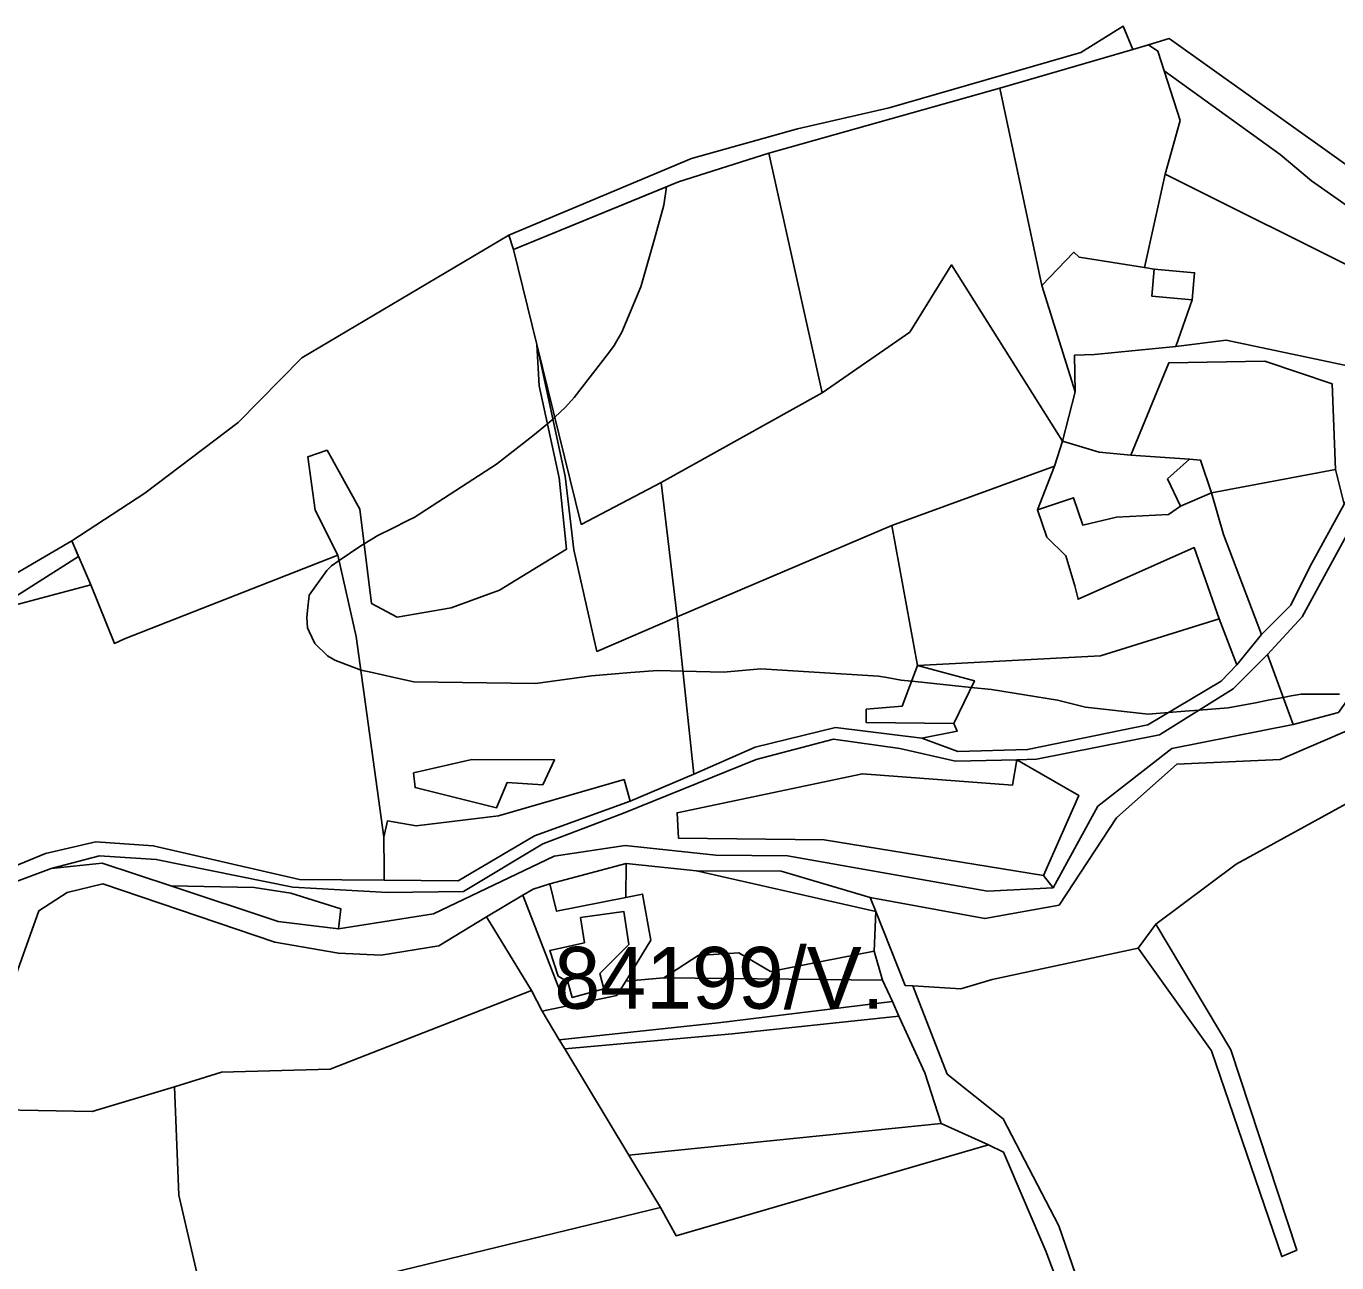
# Model space of a CAD drawing. Extents: x -477304 to -465429, y -1159113 to -1149210.
# Drawn here: x -468407.6 to -468089, y -1156524.3 to -1156223.8 of the extents above; entities that cross this region are included whole.
import ezdxf

# ---------------------------------------------------------------- set-up
doc = ezdxf.new("R2010")
doc.units = 0
for name, color, linetype in [('BPEJ_s', 7, 'Continuous'), ('ostatni_s', 7, 'Continuous'), ('PUPFL_s', 7, 'Continuous'), ('trav_porost_s', 7, 'Continuous'), ('voda_s', 7, 'Continuous'), ('zahrada_s', 7, 'Continuous')]:
    doc.layers.add(name, color=color, linetype=linetype)

msp = doc.modelspace()

# ---------------------------------------------------------------- linework, layer by layer
at = {"layer": 'BPEJ_s'}
for points in [[(-468415.81, -1156365.88), (-468407.19, -1156360.42), (-468394.89, -1156352.63), (-468396.53, -1156348.83), (-468378.79, -1156337.27), (-468356.07, -1156320.1), (-468340.6, -1156304.36), (-468290.3, -1156274.56), (-468289.2, -1156278), (-468251.96, -1156262.79), (-468249.06, -1156261.61), (-468227.08, -1156254.64), (-468170.97, -1156238.77), (-468138.58, -1156229.4), (-468134.79, -1156228.3), (-468132.58, -1156229.78), (-468131.02, -1156234.56), (-468102.77, -1156254.97), (-468095.16, -1156261.31), (-468075.07, -1156275.45)], [(-468254.18, -1156380.37), (-468260.65, -1156380.88), (-468270.25, -1156381.63), (-468283.79, -1156383.54), (-468313.39, -1156383.12), (-468318.14, -1156382.07), (-468323.88, -1156380.8), (-468326.32, -1156380.26), (-468326.48, -1156380.23), (-468332.6, -1156377.83), (-468334.36, -1156376.81), (-468337.5, -1156373.81), (-468338.83, -1156370.9), (-468339.25, -1156369.98), (-468339.39, -1156367.49), (-468339.16, -1156364.99), (-468338.96, -1156362.85), (-468338.85, -1156362.05), (-468334.58, -1156356.02), (-468333.44, -1156354.94), (-468331.55, -1156353.65), (-468326.29, -1156350.06), (-468325.49, -1156349.57), (-468322.18, -1156347.56), (-468318.83, -1156345.89), (-468314.73, -1156343.85), (-468313.35, -1156343.21), (-468293.32, -1156330.17), (-468284.5, -1156323.35), (-468280.93, -1156320.4), (-468279.78, -1156319.44), (-468279.58, -1156319.25), (-468279.13, -1156318.82), (-468276.56, -1156316.35), (-468274.46, -1156314.03), (-468266.05, -1156303.21), (-468264.7, -1156301.4), (-468262.85, -1156298.1), (-468258.2, -1156287.11), (-468255.01, -1156275.78), (-468252.61, -1156267.25), (-468251.96, -1156262.79), (-468249.06, -1156261.61), (-468227.08, -1156254.64), (-468170.97, -1156238.77), (-468138.58, -1156229.4), (-468134.79, -1156228.3), (-468132.58, -1156229.78), (-468131.02, -1156234.56), (-468102.77, -1156254.97), (-468095.16, -1156261.31), (-468075.07, -1156275.45)], [(-468415.81, -1156365.88), (-468407.19, -1156360.42), (-468394.89, -1156352.63), (-468396.53, -1156348.83), (-468378.79, -1156337.27), (-468356.07, -1156320.1), (-468340.6, -1156304.36), (-468290.3, -1156274.56), (-468289.2, -1156278), (-468251.96, -1156262.79)], [(-468251.96, -1156262.79), (-468252.61, -1156267.25), (-468255.01, -1156275.78), (-468258.2, -1156287.11), (-468262.85, -1156298.1), (-468264.7, -1156301.4), (-468266.05, -1156303.21), (-468274.46, -1156314.03), (-468276.56, -1156316.35), (-468279.13, -1156318.82), (-468279.58, -1156319.25), (-468279.78, -1156319.44), (-468280.93, -1156320.4), (-468284.5, -1156323.35), (-468293.32, -1156330.17), (-468313.35, -1156343.21), (-468314.73, -1156343.85), (-468318.83, -1156345.89), (-468322.18, -1156347.56), (-468325.49, -1156349.57), (-468326.29, -1156350.06), (-468331.55, -1156353.65), (-468333.44, -1156354.94), (-468334.58, -1156356.02), (-468338.85, -1156362.05), (-468338.96, -1156362.85), (-468339.16, -1156364.99), (-468339.39, -1156367.49), (-468339.25, -1156369.98), (-468338.83, -1156370.9), (-468337.5, -1156373.81), (-468334.36, -1156376.81), (-468332.6, -1156377.83), (-468326.48, -1156380.23), (-468326.32, -1156380.26), (-468323.88, -1156380.8), (-468318.14, -1156382.07), (-468313.39, -1156383.12), (-468283.79, -1156383.54), (-468270.25, -1156381.63), (-468260.65, -1156380.88), (-468254.18, -1156380.37), (-468247.96, -1156380.53), (-468238.11, -1156380.79), (-468229.02, -1156379.94), (-468216.11, -1156380.74), (-468200.48, -1156381.71), (-468198.4, -1156382.09), (-468194.94, -1156382.72), (-468192.43, -1156382.98), (-468191.56, -1156383.07), (-468177.92, -1156384.5), (-468172.98, -1156385.02), (-468156.91, -1156387.56), (-468150.14, -1156389.25), (-468134.91, -1156390.94), (-468129.97, -1156390.56), (-468126.01, -1156390.26), (-468122.51, -1156390), (-468115.46, -1156389.46), (-468108.82, -1156388.2), (-468105.29, -1156387.52), (-468102.04, -1156386.9), (-468100.14, -1156386.54), (-468097.69, -1156386.08), (-468088.39, -1156386.08)], [(-468088.39, -1156386.08), (-468097.69, -1156386.08), (-468100.14, -1156386.54), (-468102.04, -1156386.9), (-468105.29, -1156387.52), (-468108.82, -1156388.2), (-468115.46, -1156389.46), (-468122.51, -1156390), (-468126.01, -1156390.26), (-468129.97, -1156390.56), (-468134.91, -1156390.94), (-468150.14, -1156389.25), (-468156.91, -1156387.56), (-468172.98, -1156385.02), (-468177.92, -1156384.5), (-468191.56, -1156383.07), (-468192.43, -1156382.98), (-468194.94, -1156382.72), (-468198.4, -1156382.09), (-468200.48, -1156381.71), (-468216.11, -1156380.74), (-468229.02, -1156379.94), (-468238.11, -1156380.79), (-468247.96, -1156380.53), (-468254.18, -1156380.37)]]:
    msp.add_lwpolyline(points, dxfattribs=at)
at = {"layer": 'ostatni_s'}
for points in [[(-468135.8, -1156282.41), (-468133.42, -1156282.78), (-468134.02, -1156289.36), (-468124.19, -1156290.26), (-468128.19, -1156301.61), (-468147.94, -1156303.59), (-468152.76, -1156303.68), (-468152.6, -1156312.66), (-468160.74, -1156286.81), (-468152.95, -1156278.68), (-468151.67, -1156279.91)], [(-468133.42, -1156282.78), (-468123.59, -1156283.68), (-468124.19, -1156290.26), (-468134.02, -1156289.36)], [(-468087.28, -1156339.96), (-468089.37, -1156331.47), (-468090.13, -1156310.69), (-468106.56, -1156305.16), (-468129.9, -1156305.61), (-468139.12, -1156327.99), (-468146.82, -1156327.33), (-468155.75, -1156324.63), (-468152.6, -1156312.66), (-468152.76, -1156303.68), (-468147.94, -1156303.59), (-468128.19, -1156301.61), (-468115.92, -1156300.1), (-468084.06, -1156306.82), (-468085.12, -1156330.43), (-468083.86, -1156334.06)], [(-468129.96, -1156342.46), (-468127.07, -1156340.41), (-468119.47, -1156337.17), (-468116.58, -1156347.31), (-468107.35, -1156371.61), (-468113.37, -1156378.98), (-468117.62, -1156367.84), (-468123.71, -1156350.48), (-468151.94, -1156363.03), (-468152.7, -1156359.81), (-468154.93, -1156352.53), (-468159.55, -1156347.95), (-468161.78, -1156341.31), (-468153.01, -1156338.36), (-468150.78, -1156345), (-468142.58, -1156343.12)], [(-468157.99, -1156433.23), (-468173.91, -1156433.97), (-468222.58, -1156425.4), (-468239.98, -1156425.24), (-468262.06, -1156422.9), (-468279.29, -1156425.49), (-468308.61, -1156439.55), (-468331.7, -1156443.19), (-468331.12, -1156438.32), (-468343.31, -1156434.5), (-468352.25, -1156433.11), (-468372.47, -1156432.74), (-468389.19, -1156427.17), (-468401.56, -1156428.48), (-468389.79, -1156425.4), (-468376, -1156426.27), (-468342.79, -1156433.07), (-468319.81, -1156434.34), (-468301.33, -1156434.05), (-468282.07, -1156422.49), (-468262.46, -1156415.03), (-468230.19, -1156402), (-468211.37, -1156397.04), (-468195.26, -1156399.29), (-468181.72, -1156402.41), (-468166.85, -1156402.12), (-468167.83, -1156408.23), (-468204.36, -1156405.48), (-468249.41, -1156414.95), (-468249.08, -1156421.1), (-468213.66, -1156421.55), (-468160.35, -1156430.16)], [(-468224.1, -1156429.18), (-468202.44, -1156435.51), (-468201.08, -1156438.97), (-468244.72, -1156429.07)], [(-468272.85, -1156440.42), (-468262.34, -1156438.98), (-468261.16, -1156446.97), (-468268.22, -1156453.98), (-468267.2, -1156457.74), (-468274.93, -1156459.83), (-468275.94, -1156456.07), (-468278.29, -1156454.63), (-468280.35, -1156448.46), (-468271.94, -1156446.55)]]:
    msp.add_lwpolyline(points, close=True, dxfattribs=at)
for points in [[(-468076.77, -1156329.42), (-468097.46, -1156367.28), (-468105.9, -1156376.46), (-468114.22, -1156384.86), (-468132.16, -1156395.97), (-468162.01, -1156401.88), (-468166.85, -1156402.12), (-468181.72, -1156402.41), (-468195.26, -1156399.29), (-468211.37, -1156397.04), (-468230.19, -1156402), (-468262.46, -1156415.03), (-468282.07, -1156422.49), (-468301.33, -1156434.05), (-468319.81, -1156434.34), (-468342.79, -1156433.07), (-468376, -1156426.27), (-468389.79, -1156425.4), (-468401.56, -1156428.48), (-468413.69, -1156433.07)], [(-468423.43, -1156433.27), (-468402.92, -1156424.87), (-468390.67, -1156422), (-468376.76, -1156422.95), (-468341.21, -1156431.14), (-468320.61, -1156431.34), (-468302.64, -1156431.51), (-468284.1, -1156420.53), (-468260.82, -1156412.12), (-468245.33, -1156405.57), (-468230.42, -1156398.97), (-468210.89, -1156394.25), (-468189.94, -1156396.83), (-468181.13, -1156400.03), (-468164.22, -1156399.58), (-468134.99, -1156393.55), (-468117.14, -1156382.94), (-468113.37, -1156378.98), (-468107.35, -1156371.61), (-468100.21, -1156364.47), (-468095.58, -1156355.17), (-468087.28, -1156339.96)]]:
    msp.add_lwpolyline(points, dxfattribs=at)
at = {"layer": 'PUPFL_s'}
msp.add_lwpolyline([(-467927.53, -1156251.55), (-467944.08, -1156254.69), (-467966.4, -1156257.76), (-467995.36, -1156253.95), (-468004.16, -1156254.81), (-468046.78, -1156258.24), (-468071.05, -1156268.66), (-468129.8, -1156226.74), (-468134.79, -1156228.3), (-468138.58, -1156229.4), (-468140.94, -1156223.75), (-468151.22, -1156230.14), (-468197.85, -1156243.6), (-468220.13, -1156248.66), (-468245.91, -1156255.94), (-468290.3, -1156274.56), (-468340.6, -1156304.36), (-468356.07, -1156320.1), (-468378.79, -1156337.27), (-468396.53, -1156348.83), (-468416.12, -1156360.23)], dxfattribs=at)
for points in [[(-468138.58, -1156229.4), (-468170.97, -1156238.77), (-468227.08, -1156254.64), (-468249.06, -1156261.61), (-468289.2, -1156278), (-468290.3, -1156274.56), (-468245.91, -1156255.94), (-468220.13, -1156248.66), (-468197.85, -1156243.6), (-468151.22, -1156230.14), (-468140.94, -1156223.75)], [(-468134.79, -1156228.3), (-468129.8, -1156226.74), (-468071.05, -1156268.66), (-468080.59, -1156284.79), (-468130.78, -1156259.7), (-468127.09, -1156246.66), (-468132.58, -1156229.78)], [(-468063.17, -1156327.05), (-468074.36, -1156368.12), (-468076.22, -1156386.93), (-468081, -1156409.64), (-468113.51, -1156427.43), (-468133.01, -1156441.99), (-468137.31, -1156447.85), (-468172.8, -1156455.47), (-468180.46, -1156457.73), (-468192.13, -1156457.02), (-468193.98, -1156456.91), (-468201.08, -1156438.97), (-468202.44, -1156435.51), (-468174.6, -1156440.67), (-468156.53, -1156437.44), (-468142.58, -1156416.2), (-468127.89, -1156403.17), (-468102.79, -1156401.98), (-468085.46, -1156394.56), (-468080.56, -1156388.53), (-468077.53, -1156367.3), (-468072.37, -1156348.28)], [(-468495.42, -1156387.04), (-468494.93, -1156375.64), (-468492.32, -1156375.36), (-468471.17, -1156373.1), (-468457.62, -1156369.37), (-468439.47, -1156367.03), (-468416.12, -1156360.23), (-468396.53, -1156348.83), (-468391.92, -1156359.53), (-468438.18, -1156371.83), (-468493.4, -1156386.5)], [(-468170.02, -1156497.43), (-468159.76, -1156521.53), (-468150.38, -1156546.39), (-468301.58, -1156597.93), (-468369.09, -1156597.36), (-468379.5, -1156564.49), (-468414.61, -1156528), (-468420.29, -1156505.13), (-468425.96, -1156493.9), (-468426.62, -1156486.89), (-468391.56, -1156487.59), (-468371.57, -1156481.56), (-468370.56, -1156507.88), (-468366.18, -1156526.82), (-468352.16, -1156533.95), (-468341.82, -1156532.34), (-468253.44, -1156510.93), (-468249.65, -1156517.76), (-468173.71, -1156495.66)]]:
    msp.add_lwpolyline(points, close=True, dxfattribs=at)
at = {"layer": 'trav_porost_s'}
for points in [[(-468134.79, -1156228.3), (-468132.58, -1156229.78), (-468127.09, -1156246.66), (-468130.78, -1156259.7), (-468135.8, -1156282.41), (-468151.67, -1156279.91), (-468152.95, -1156278.68), (-468160.74, -1156286.81), (-468170.97, -1156238.77), (-468138.58, -1156229.4)], [(-468160.74, -1156286.81), (-468152.6, -1156312.66), (-468155.75, -1156324.63), (-468182.68, -1156281.77), (-468192.83, -1156298.09), (-468214.17, -1156312.88), (-468227.08, -1156254.64), (-468170.97, -1156238.77)], [(-468249.06, -1156261.61), (-468227.08, -1156254.64), (-468214.17, -1156312.88), (-468253.26, -1156334.65), (-468272.71, -1156344.86), (-468283.5, -1156301.09), (-468289.2, -1156278)], [(-468071.05, -1156268.66), (-468055.92, -1156299.27), (-468030.9, -1156302.28), (-468005.72, -1156305.66), (-468052.19, -1156305.2), (-468069.19, -1156313.97), (-468079.11, -1156325.53), (-468083.86, -1156334.06), (-468085.12, -1156330.43), (-468084.06, -1156306.82), (-468115.92, -1156300.1), (-468128.19, -1156301.61), (-468124.19, -1156290.26), (-468123.59, -1156283.68), (-468133.42, -1156282.78), (-468135.8, -1156282.41), (-468130.78, -1156259.7), (-468080.59, -1156284.79)], [(-468356.07, -1156320.1), (-468340.6, -1156304.36), (-468290.3, -1156274.56), (-468289.2, -1156278), (-468283.5, -1156301.09), (-468282.95, -1156311.2), (-468278.05, -1156333.54), (-468276.27, -1156350.88), (-468292.59, -1156360.8), (-468304.29, -1156365.13), (-468317.41, -1156367.36), (-468323.68, -1156364.08), (-468326.53, -1156341.17), (-468334.49, -1156326.82), (-468339.17, -1156328.46), (-468337.42, -1156341.41), (-468331.85, -1156352.32), (-468383.77, -1156372.65), (-468386.2, -1156373.8), (-468391.92, -1156359.53), (-468396.53, -1156348.83), (-468378.79, -1156337.27)], [(-468182.68, -1156281.77), (-468155.75, -1156324.63), (-468157.64, -1156330.7), (-468197.18, -1156345.12), (-468249.35, -1156367.32), (-468253.26, -1156334.65), (-468214.17, -1156312.88), (-468192.83, -1156298.09)], [(-468337.42, -1156341.41), (-468339.17, -1156328.46), (-468334.49, -1156326.82), (-468326.53, -1156341.17), (-468323.68, -1156364.08), (-468317.41, -1156367.36), (-468304.29, -1156365.13), (-468292.59, -1156360.8), (-468276.27, -1156350.88), (-468278.05, -1156333.54), (-468282.95, -1156311.2), (-468283.5, -1156301.09), (-468276.6, -1156333.09), (-468274.51, -1156351.01), (-468268.91, -1156375.72), (-468249.35, -1156367.32), (-468245.33, -1156405.57), (-468260.82, -1156412.12), (-468262.28, -1156406.88), (-468292.78, -1156415.73), (-468312.8, -1156418.15), (-468319.81, -1156416.92), (-468320.67, -1156420.9), (-468327.45, -1156372.12), (-468331.85, -1156352.32)], [(-468249.35, -1156367.32), (-468268.91, -1156375.72), (-468274.51, -1156351.01), (-468276.6, -1156333.09), (-468283.5, -1156301.09), (-468272.71, -1156344.86), (-468253.26, -1156334.65)], [(-468146.82, -1156327.33), (-468139.12, -1156327.99), (-468124.87, -1156329.02), (-468130.19, -1156333.77), (-468127.07, -1156340.41), (-468129.96, -1156342.46), (-468142.58, -1156343.12), (-468150.78, -1156345), (-468153.01, -1156338.36), (-468161.78, -1156341.31), (-468157.64, -1156330.7), (-468155.75, -1156324.63)], [(-468105.9, -1156376.46), (-468097.46, -1156367.28), (-468076.77, -1156329.42), (-468085, -1156385.5), (-468088.65, -1156390.6), (-468099.61, -1156393.47)], [(-468087.28, -1156339.96), (-468095.58, -1156355.17), (-468100.21, -1156364.47), (-468107.35, -1156371.61), (-468116.58, -1156347.31), (-468119.47, -1156337.17), (-468089.37, -1156331.47)], [(-468203.48, -1156392.98), (-468182.13, -1156393.27), (-468181.31, -1156395.11), (-468189.94, -1156396.83), (-468210.89, -1156394.25), (-468230.42, -1156398.97), (-468245.33, -1156405.57), (-468249.35, -1156367.32), (-468197.18, -1156345.12), (-468190.99, -1156379.15), (-468194.71, -1156389.05), (-468203.44, -1156389.78)], [(-468438.18, -1156371.83), (-468391.92, -1156359.53), (-468386.2, -1156373.8), (-468383.77, -1156372.65), (-468331.85, -1156352.32), (-468327.45, -1156372.12), (-468320.67, -1156420.9), (-468320.58, -1156428.77), (-468320.61, -1156431.34), (-468341.21, -1156431.14), (-468376.76, -1156422.95), (-468390.67, -1156422), (-468402.92, -1156424.87), (-468423.43, -1156433.27), (-468439.18, -1156435.41), (-468469.68, -1156442.59), (-468472.07, -1156443.15), (-468493.5, -1156421.1), (-468496.22, -1156404.21), (-468495.42, -1156387.04), (-468493.4, -1156386.5)], [(-468134.99, -1156393.55), (-468164.22, -1156399.58), (-468181.13, -1156400.03), (-468189.94, -1156396.83), (-468181.31, -1156395.11), (-468182.13, -1156393.27), (-468177.13, -1156382.86), (-468190.99, -1156379.15), (-468146.49, -1156376.77), (-468117.62, -1156367.84), (-468113.37, -1156378.98), (-468117.14, -1156382.94)], [(-468099.61, -1156393.47), (-468129.1, -1156399.33), (-468147.11, -1156413.35), (-468157.99, -1156433.23), (-468160.35, -1156430.16), (-468151.77, -1156410.73), (-468166.85, -1156402.12), (-468162.01, -1156401.88), (-468132.16, -1156395.97), (-468114.22, -1156384.86), (-468105.9, -1156376.46)], [(-468177.13, -1156382.86), (-468182.13, -1156393.27), (-468203.48, -1156392.98), (-468203.44, -1156389.78), (-468194.71, -1156389.05), (-468190.99, -1156379.15)], [(-468282.07, -1156408.15), (-468279.2, -1156402.08), (-468299.32, -1156402), (-468313.45, -1156405.28), (-468313.11, -1156408.84), (-468293.27, -1156413.72), (-468290.73, -1156407.61)], [(-468293.27, -1156413.72), (-468313.11, -1156408.84), (-468313.45, -1156405.28), (-468299.32, -1156402), (-468279.2, -1156402.08), (-468282.07, -1156408.15), (-468290.73, -1156407.61)], [(-468249.41, -1156414.95), (-468204.36, -1156405.48), (-468167.83, -1156408.23), (-468166.85, -1156402.12), (-468151.77, -1156410.73), (-468160.35, -1156430.16), (-468213.66, -1156421.55), (-468249.08, -1156421.1)], [(-468320.67, -1156420.9), (-468319.81, -1156416.92), (-468312.8, -1156418.15), (-468292.78, -1156415.73), (-468262.28, -1156406.88), (-468260.82, -1156412.12), (-468284.1, -1156420.53), (-468302.64, -1156431.51), (-468320.61, -1156431.34), (-468320.58, -1156428.77)], [(-468261.87, -1156435.53), (-468278.71, -1156438.9), (-468280.36, -1156432.21), (-468261.8, -1156427.25)], [(-468261.87, -1156435.53), (-468261.8, -1156427.25), (-468244.72, -1156429.07), (-468201.08, -1156438.97), (-468201.52, -1156448.61), (-468226.72, -1156453.57), (-468234.38, -1156449.02), (-468244.3, -1156449.67), (-468252.61, -1156455.06), (-468261.9, -1156455.88), (-468255.75, -1156445.94), (-468257.78, -1156434.71)], [(-468371.57, -1156481.56), (-468391.56, -1156487.59), (-468426.62, -1156486.89), (-468419.96, -1156478.04), (-468410.88, -1156456.52), (-468404.53, -1156438.77), (-468397.67, -1156434.34), (-468389.02, -1156432.25), (-468347.21, -1156446.39), (-468331.74, -1156449.1), (-468321.35, -1156449.59), (-468307.3, -1156447.29), (-468295.74, -1156440.24), (-468284.78, -1156458.12), (-468333.75, -1156477.3), (-468360.13, -1156478.04)], [(-468346.39, -1156441.39), (-468372.47, -1156432.74), (-468352.25, -1156433.11), (-468343.31, -1156434.5), (-468331.12, -1156438.32), (-468331.7, -1156443.19)], [(-468284.37, -1156433.52), (-468280.36, -1156432.21), (-468278.71, -1156438.9), (-468261.87, -1156435.53), (-468257.78, -1156434.71), (-468255.75, -1156445.94), (-468261.9, -1156455.88), (-468264.07, -1156459.39), (-468276.48, -1156461.93), (-468286.87, -1156435)], [(-468282.22, -1156463.16), (-468284.78, -1156458.12), (-468295.74, -1156440.24), (-468286.87, -1156435), (-468276.48, -1156461.93)], [(-468268.22, -1156453.98), (-468261.16, -1156446.97), (-468262.34, -1156438.98), (-468272.85, -1156440.42), (-468271.94, -1156446.55), (-468280.35, -1156448.46), (-468278.29, -1156454.63), (-468275.94, -1156456.07), (-468274.93, -1156459.83), (-468267.2, -1156457.74)], [(-468133.01, -1156441.99), (-468114.77, -1156472.54), (-468098.77, -1156521.28), (-468102.41, -1156522.84), (-468119.52, -1156472.83), (-468137.31, -1156447.85)], [(-468226.72, -1156453.57), (-468201.52, -1156448.61), (-468199.51, -1156455.61), (-468252.61, -1156455.06), (-468244.3, -1156449.67), (-468234.38, -1156449.02)], [(-468197.02, -1156460.83), (-468239.38, -1156466.04), (-468278.05, -1156470.17), (-468282.22, -1156463.16), (-468276.48, -1156461.93), (-468264.07, -1156459.39), (-468261.9, -1156455.88), (-468252.61, -1156455.06), (-468199.51, -1156455.61)], [(-468261.13, -1156498.16), (-468253.44, -1156510.93), (-468341.82, -1156532.34), (-468352.16, -1156533.95), (-468366.18, -1156526.82), (-468370.56, -1156507.88), (-468371.57, -1156481.56), (-468360.13, -1156478.04), (-468333.75, -1156477.3), (-468284.78, -1156458.12), (-468282.22, -1156463.16), (-468278.05, -1156470.17), (-468276.72, -1156472.29)], [(-468278.05, -1156470.17), (-468239.38, -1156466.04), (-468197.02, -1156460.83), (-468195.52, -1156464.36), (-468235.98, -1156468.68), (-468276.72, -1156472.29)], [(-468235.98, -1156468.68), (-468195.52, -1156464.36), (-468189.21, -1156478.2), (-468185.21, -1156490.46), (-468261.13, -1156498.16), (-468276.72, -1156472.29)], [(-468173.71, -1156495.66), (-468249.65, -1156517.76), (-468253.44, -1156510.93), (-468261.13, -1156498.16), (-468185.21, -1156490.46)]]:
    msp.add_lwpolyline(points, close=True, dxfattribs=at)
for points in [[(-468011.24, -1156603.36), (-468105.08, -1156670.12), (-468114.71, -1156674.63), (-468126.16, -1156635.24), (-468128.29, -1156597.36), (-468156.6, -1156515.38), (-468170.11, -1156489.31), (-468183.78, -1156478.45), (-468192.13, -1156457.02), (-468180.46, -1156457.73), (-468172.8, -1156455.47), (-468137.31, -1156447.85), (-468119.52, -1156472.83), (-468102.41, -1156522.84), (-468098.77, -1156521.28), (-468114.77, -1156472.54), (-468133.01, -1156441.99), (-468113.51, -1156427.43), (-468081, -1156409.64)], [(-468150.38, -1156546.39), (-468159.76, -1156521.53), (-468170.02, -1156497.43), (-468173.71, -1156495.66), (-468185.21, -1156490.46), (-468189.21, -1156478.2), (-468195.52, -1156464.36), (-468197.02, -1156460.83), (-468199.51, -1156455.61), (-468201.52, -1156448.61), (-468201.08, -1156438.97), (-468193.98, -1156456.91), (-468192.13, -1156457.02), (-468183.78, -1156478.45), (-468170.11, -1156489.31), (-468156.6, -1156515.38), (-468128.29, -1156597.36)]]:
    msp.add_lwpolyline(points, dxfattribs=at)
at = {"layer": 'voda_s'}
for points in [[(-468413.69, -1156433.07), (-468401.56, -1156428.48), (-468389.19, -1156427.17), (-468372.47, -1156432.74), (-468346.39, -1156441.39), (-468331.7, -1156443.19), (-468308.61, -1156439.55), (-468279.29, -1156425.49), (-468262.06, -1156422.9), (-468239.98, -1156425.24), (-468222.58, -1156425.4), (-468173.91, -1156433.97), (-468157.99, -1156433.23), (-468147.11, -1156413.35), (-468129.1, -1156399.33), (-468099.61, -1156393.47), (-468088.65, -1156390.6)], [(-468085.46, -1156394.56), (-468102.79, -1156401.98), (-468127.89, -1156403.17), (-468142.58, -1156416.2), (-468156.53, -1156437.44), (-468174.6, -1156440.67), (-468202.44, -1156435.51), (-468224.1, -1156429.18), (-468244.72, -1156429.07), (-468261.8, -1156427.25), (-468280.36, -1156432.21), (-468284.37, -1156433.52), (-468286.87, -1156435), (-468295.74, -1156440.24), (-468307.3, -1156447.29), (-468321.35, -1156449.59), (-468331.74, -1156449.1), (-468347.21, -1156446.39), (-468389.02, -1156432.25), (-468397.67, -1156434.34), (-468404.53, -1156438.77), (-468410.88, -1156456.52)]]:
    msp.add_lwpolyline(points, dxfattribs=at)
at = {"layer": 'zahrada_s'}
for points in [[(-468122.17, -1156329.22), (-468124.87, -1156329.02), (-468139.12, -1156327.99), (-468129.9, -1156305.61), (-468106.56, -1156305.16), (-468090.13, -1156310.69), (-468089.37, -1156331.47), (-468119.47, -1156337.17)], [(-468127.07, -1156340.41), (-468130.19, -1156333.77), (-468124.87, -1156329.02), (-468122.17, -1156329.22), (-468119.47, -1156337.17)], [(-468152.7, -1156359.81), (-468151.94, -1156363.03), (-468123.71, -1156350.48), (-468117.62, -1156367.84), (-468146.49, -1156376.77), (-468190.99, -1156379.15), (-468197.18, -1156345.12), (-468157.64, -1156330.7), (-468161.78, -1156341.31), (-468159.55, -1156347.95), (-468154.93, -1156352.53)]]:
    msp.add_lwpolyline(points, close=True, dxfattribs=at)

# ---------------------------------------------------------------- texts
at = {"layer": 'BPEJ_s'}
msp.add_text('84199/V.', height=15, dxfattribs=at).set_placement((-468279.24, -1156462.57))

doc.saveas('drawing.dxf')
